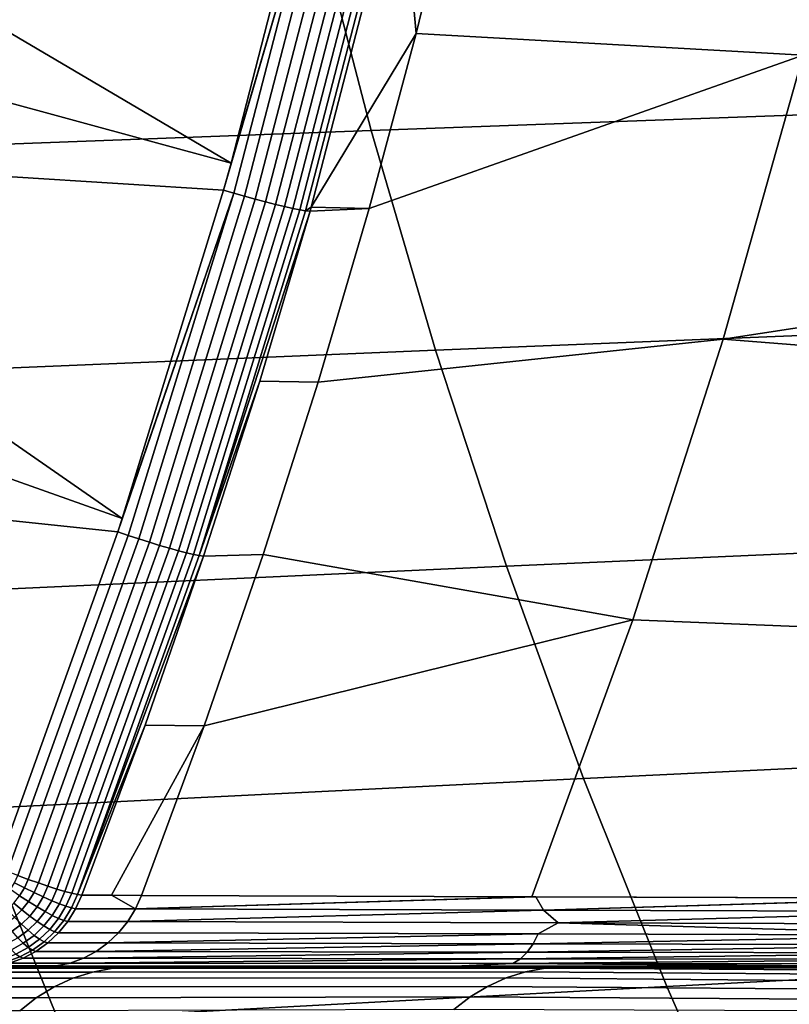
# Model space of a CAD drawing. Header units: metres. Extents: x -240 to 45, y -77 to 27.
# Tile 328 of 656: x -196.78 to -194.75, y -7.75 to -5.15. Entities that reach past the tile are written whole.
import ezdxf

# ---------------------------------------------------------------- set-up
doc = ezdxf.new("R2010")
doc.units = ezdxf.units.M
doc.layers.add('solid_102011X2', color=7, linetype='CONTINUOUS')

msp = doc.modelspace()

# ---------------------------------------------------------------- linework, layer by layer
at = {"layer": 'solid_102011X2'}
for points in [[(-194.52977, -4.482469, 273.409393), (-194.712509, -5.241259, 273.478577), (-195.735718, -5.184149, 270.704865), (-195.622177, -4.719659, 270.671661)], [(-197.127258, -4.661846, 270.40802), (-196.007477, -4.683147, 270.128845), (-196.224701, -5.526327, 270.182983), (-197.201279, -4.95111, 270.426483)], [(-195.97934, -4.690044, 270.124023), (-196.244919, -5.59796, 270.188019), (-196.224701, -5.526327, 270.182983)], [(-195.97934, -4.690044, 270.124023), (-196.217026, -5.606154, 270.183319), (-196.244919, -5.59796, 270.188019)], [(-195.97934, -4.690044, 270.124023), (-196.224701, -5.526327, 270.182983), (-196.007477, -4.683147, 270.128845)], [(-195.97934, -4.690044, 270.124023), (-195.950775, -4.696792, 270.123535), (-196.188721, -5.614227, 270.182892), (-196.217026, -5.606154, 270.183319)], [(-195.950775, -4.696792, 270.123535), (-195.922379, -4.703246, 270.127319), (-196.160583, -5.621946, 270.186798), (-196.188721, -5.614227, 270.182892)], [(-195.922379, -4.703246, 270.127319), (-195.894775, -4.709266, 270.135315), (-196.133224, -5.629144, 270.194946), (-196.160583, -5.621946, 270.186798)], [(-195.894775, -4.709266, 270.135315), (-195.868561, -4.714724, 270.147369), (-196.107239, -5.635665, 270.207153), (-196.133224, -5.629144, 270.194946)], [(-195.868561, -4.714724, 270.147369), (-195.844299, -4.719501, 270.163208), (-196.083191, -5.641368, 270.223114), (-196.107239, -5.635665, 270.207153)], [(-195.844299, -4.719501, 270.163208), (-195.82251, -4.723495, 270.182465), (-196.061584, -5.64613, 270.242554), (-196.083191, -5.641368, 270.223114)], [(-195.82251, -4.723495, 270.182465), (-195.803665, -4.726619, 270.204773), (-196.042908, -5.649847, 270.264984), (-196.061584, -5.64613, 270.242554)], [(-195.803665, -4.726619, 270.204773), (-195.788177, -4.728806, 270.229614), (-196.027573, -5.652438, 270.289978), (-196.042908, -5.649847, 270.264984)], [(-195.788177, -4.728806, 270.229614), (-195.776367, -4.729998, 270.25647), (-196.012695, -5.642732, 270.316162), (-196.027573, -5.652438, 270.289978)], [(-196.012695, -5.642732, 270.316162), (-195.776367, -4.729998, 270.25647), (-195.735718, -5.184149, 270.704865)], [(-195.776367, -4.729998, 270.25647), (-195.622177, -4.719659, 270.671661), (-195.735718, -5.184149, 270.704865)], [(-194.357285, -4.798439, 331.723938), (-196.006668, -4.851972, 330.151825), (-195.854004, -5.440587, 330.01712), (-194.207901, -5.380579, 331.589325)], [(-196.006668, -4.851972, 330.151825), (-197.636398, -4.906191, 328.571625), (-197.480484, -5.501368, 328.436737), (-195.854004, -5.440587, 330.01712)], [(-197.279877, -5.239729, 270.446075), (-197.201279, -4.95111, 270.426483), (-196.224701, -5.526327, 270.182983)], [(-196.012695, -5.642732, 270.316162), (-195.735718, -5.184149, 270.704865), (-195.859894, -5.646044, 270.741119)], [(-194.712509, -5.241259, 273.478577), (-195.859894, -5.646044, 270.741119), (-195.735718, -5.184149, 270.704865)], [(-197.279877, -5.239729, 270.446075), (-196.224701, -5.526327, 270.182983), (-196.244919, -5.59796, 270.188019), (-197.362991, -5.527554, 270.466797)], [(-194.712509, -5.241259, 273.478577), (-194.923569, -5.991837, 273.557953), (-195.994629, -6.104965, 270.780396), (-195.859894, -5.646044, 270.741119)], [(-194.923569, -5.991837, 273.557953), (-194.712509, -5.241259, 273.478577), (-193.918121, -5.746011, 275.913452), (-193.905151, -5.83606, 276.023438)], [(-194.207901, -5.380579, 331.589325), (-195.854004, -5.440587, 330.01712), (-195.68399, -6.020758, 329.867096), (-194.04155, -5.954373, 331.439423)], [(-195.854004, -5.440587, 330.01712), (-197.480484, -5.501368, 328.436737), (-197.306854, -6.088, 328.28656), (-195.68399, -6.020758, 329.867096)], [(-197.362991, -5.527554, 270.466797), (-196.244919, -5.59796, 270.188019), (-196.512192, -6.465297, 270.254669), (-197.450577, -5.814175, 270.488647)], [(-196.217026, -5.606154, 270.183319), (-196.523834, -6.500232, 270.257568), (-196.512192, -6.465297, 270.254669)], [(-196.217026, -5.606154, 270.183319), (-196.496277, -6.509772, 270.25296), (-196.523834, -6.500232, 270.257568)], [(-196.217026, -5.606154, 270.183319), (-196.512192, -6.465297, 270.254669), (-196.244919, -5.59796, 270.188019)], [(-196.217026, -5.606154, 270.183319), (-196.188721, -5.614227, 270.182892), (-196.468292, -6.519158, 270.252655), (-196.496277, -6.509772, 270.25296)], [(-196.188721, -5.614227, 270.182892), (-196.160583, -5.621946, 270.186798), (-196.44046, -6.528131, 270.256714), (-196.468292, -6.519158, 270.252655)], [(-196.160583, -5.621946, 270.186798), (-196.133224, -5.629144, 270.194946), (-196.413376, -6.536495, 270.264984), (-196.44046, -6.528131, 270.256714)], [(-196.133224, -5.629144, 270.194946), (-196.107239, -5.635665, 270.207153), (-196.387665, -6.544067, 270.277374), (-196.413376, -6.536495, 270.264984)], [(-196.107239, -5.635665, 270.207153), (-196.083191, -5.641368, 270.223114), (-196.363846, -6.550683, 270.293518), (-196.387665, -6.544067, 270.277374)], [(-196.083191, -5.641368, 270.223114), (-196.061584, -5.64613, 270.242554), (-196.342484, -6.556198, 270.31311), (-196.363846, -6.550683, 270.293518)], [(-196.027573, -5.652438, 270.289978), (-196.012695, -5.642732, 270.316162), (-196.015854, -5.653859, 270.316956)], [(-196.015854, -5.653859, 270.316956), (-196.012695, -5.642732, 270.316162), (-195.859894, -5.646044, 270.741119)], [(-196.061584, -5.64613, 270.242554), (-196.042908, -5.649847, 270.264984), (-196.32399, -6.560492, 270.335754), (-196.342484, -6.556198, 270.31311)], [(-196.042908, -5.649847, 270.264984), (-196.027573, -5.652438, 270.289978), (-196.308823, -6.563472, 270.360901), (-196.32399, -6.560492, 270.335754)], [(-196.027573, -5.652438, 270.289978), (-196.015854, -5.653859, 270.316956), (-196.308823, -6.563472, 270.360901)], [(-196.308823, -6.563472, 270.360901), (-196.015854, -5.653859, 270.316956), (-196.148544, -6.102098, 270.350464)], [(-196.015854, -5.653859, 270.316956), (-195.859894, -5.646044, 270.741119), (-195.994629, -6.104965, 270.780396), (-196.148544, -6.102098, 270.350464)], [(-197.542542, -6.099439, 270.511566), (-197.450577, -5.814175, 270.488647), (-196.512192, -6.465297, 270.254669)], [(-194.923569, -5.991837, 273.557953), (-193.905151, -5.83606, 276.023438), (-193.865463, -6.075355, 276.335175)], [(-194.04155, -5.954373, 331.439423), (-195.68399, -6.020758, 329.867096), (-195.496902, -6.591593, 329.702057), (-193.858505, -6.518941, 331.274475)], [(-195.162689, -6.73321, 273.647278), (-196.139847, -6.560663, 270.822693), (-195.994629, -6.104965, 270.780396), (-194.923569, -5.991837, 273.557953)], [(-194.923569, -5.991837, 273.557953), (-193.865463, -6.075355, 276.335175), (-194.09581, -6.775861, 276.43988), (-195.162689, -6.73321, 273.647278)], [(-195.68399, -6.020758, 329.867096), (-197.306854, -6.088, 328.28656), (-197.115784, -6.665186, 328.121277), (-195.496902, -6.591593, 329.702057)], [(-197.542542, -6.099439, 270.511566), (-196.512192, -6.465297, 270.254669), (-196.523834, -6.500232, 270.257568), (-197.638962, -6.3835, 270.535614)], [(-196.308823, -6.563472, 270.360901), (-196.148544, -6.102098, 270.350464), (-196.297241, -6.565088, 270.388)], [(-196.148544, -6.102098, 270.350464), (-195.994629, -6.104965, 270.780396), (-196.139847, -6.560663, 270.822693), (-196.297241, -6.565088, 270.388)], [(-197.638962, -6.3835, 270.535614), (-196.523834, -6.500232, 270.257568), (-196.843094, -7.38684, 270.337158), (-197.739868, -6.666418, 270.56076)], [(-196.815918, -7.397767, 270.332672), (-196.843094, -7.38684, 270.337158), (-196.523834, -6.500232, 270.257568), (-196.496277, -6.509772, 270.25296)], [(-196.496277, -6.509772, 270.25296), (-196.468292, -6.519158, 270.252655), (-196.7883, -7.408453, 270.33252), (-196.815918, -7.397767, 270.332672)], [(-196.468292, -6.519158, 270.252655), (-196.44046, -6.528131, 270.256714), (-196.760803, -7.418665, 270.3367), (-196.7883, -7.408453, 270.33252)], [(-196.44046, -6.528131, 270.256714), (-196.413376, -6.536495, 270.264984), (-196.73407, -7.428179, 270.345184), (-196.760803, -7.418665, 270.3367)], [(-193.858505, -6.518941, 331.274475), (-195.496902, -6.591593, 329.702057), (-195.293045, -7.152206, 329.522186), (-193.659042, -7.073407, 331.094757)], [(-196.413376, -6.536495, 270.264984), (-196.387665, -6.544067, 270.277374), (-196.708649, -7.436785, 270.357727), (-196.73407, -7.428179, 270.345184)], [(-196.387665, -6.544067, 270.277374), (-196.363846, -6.550683, 270.293518), (-196.68512, -7.444296, 270.374115), (-196.708649, -7.436785, 270.357727)], [(-196.363846, -6.550683, 270.293518), (-196.342484, -6.556198, 270.31311), (-196.664001, -7.450546, 270.393921), (-196.68512, -7.444296, 270.374115)], [(-196.342484, -6.556198, 270.31311), (-196.32399, -6.560492, 270.335754), (-196.645752, -7.455399, 270.416718), (-196.664001, -7.450546, 270.393921)], [(-196.32399, -6.560492, 270.335754), (-196.308823, -6.563472, 270.360901), (-196.630768, -7.458747, 270.442078), (-196.645752, -7.455399, 270.416718)], [(-196.308823, -6.563472, 270.360901), (-196.297241, -6.565088, 270.388), (-196.630768, -7.458747, 270.442078)], [(-196.630768, -7.458747, 270.442078), (-196.297241, -6.565088, 270.388), (-196.451965, -7.011283, 270.427094)], [(-196.297241, -6.565088, 270.388), (-196.139847, -6.560663, 270.822693), (-196.295425, -7.012742, 270.86792), (-196.451965, -7.011283, 270.427094)], [(-195.162689, -6.73321, 273.647278), (-196.295425, -7.012742, 270.86792), (-196.139847, -6.560663, 270.822693)], [(-195.496902, -6.591593, 329.702057), (-197.115784, -6.665186, 328.121277), (-196.907608, -7.232028, 327.941193), (-195.293045, -7.152206, 329.522186)], [(-195.162689, -6.73321, 273.647278), (-195.429596, -7.464396, 273.746429), (-196.461334, -7.461018, 270.916077), (-196.295425, -7.012742, 270.86792)], [(-195.162689, -6.73321, 273.647278), (-194.09581, -6.775861, 276.43988), (-194.352325, -7.468079, 276.554199), (-195.429596, -7.464396, 273.746429)], [(-196.630768, -7.458747, 270.442078), (-196.451965, -7.011283, 270.427094), (-196.61937, -7.460516, 270.46936)], [(-196.451965, -7.011283, 270.427094), (-196.295425, -7.012742, 270.86792), (-196.540741, -7.460767, 270.692017), (-196.61937, -7.460516, 270.46936)], [(-196.295425, -7.012742, 270.86792), (-196.461334, -7.461018, 270.916077), (-196.540741, -7.460767, 270.692017)], [(-193.659042, -7.073407, 331.094757), (-195.293045, -7.152206, 329.522186), (-195.072723, -7.701721, 329.32782), (-193.443466, -7.616905, 330.900513)], [(-195.293045, -7.152206, 329.522186), (-196.907608, -7.232028, 327.941193), (-196.682602, -7.787642, 327.746582), (-195.072723, -7.701721, 329.32782)], [(-196.907608, -7.232028, 327.941193), (-198.503769, -7.312948, 326.352905), (-198.274139, -7.874751, 326.157928), (-196.682602, -7.787642, 327.746582)], [(-196.770782, -7.440978, 270.339355), (-196.796844, -7.42743, 270.334686), (-196.7883, -7.408453, 270.33252), (-196.760803, -7.418665, 270.3367)], [(-196.796844, -7.42743, 270.334686), (-196.770782, -7.440978, 270.339355), (-196.7836, -7.461964, 270.342712), (-196.8078, -7.445263, 270.337524)], [(-196.745377, -7.453592, 270.348267), (-196.770782, -7.440978, 270.339355), (-196.760803, -7.418665, 270.3367), (-196.73407, -7.428179, 270.345184)], [(-196.721191, -7.464995, 270.361237), (-196.745377, -7.453592, 270.348267), (-196.73407, -7.428179, 270.345184), (-196.708649, -7.436785, 270.357727)], [(-196.698746, -7.474934, 270.378021), (-196.721191, -7.464995, 270.361237), (-196.708649, -7.436785, 270.357727), (-196.68512, -7.444296, 270.374115)], [(-196.7836, -7.461964, 270.342712), (-196.759918, -7.477503, 270.352203), (-196.777328, -7.499307, 270.356934), (-196.79895, -7.481092, 270.346771)], [(-196.770782, -7.440978, 270.339355), (-196.745377, -7.453592, 270.348267), (-196.759918, -7.477503, 270.352203), (-196.7836, -7.461964, 270.342712)], [(-196.745377, -7.453592, 270.348267), (-196.721191, -7.464995, 270.361237), (-196.737289, -7.491534, 270.365723), (-196.759918, -7.477503, 270.352203)], [(-196.678543, -7.483188, 270.398193), (-196.698746, -7.474934, 270.378021), (-196.68512, -7.444296, 270.374115), (-196.664001, -7.450546, 270.393921)], [(-196.661026, -7.489577, 270.421356), (-196.678543, -7.483188, 270.398193), (-196.664001, -7.450546, 270.393921), (-196.645752, -7.455399, 270.416718)], [(-196.646576, -7.493958, 270.446991), (-196.661026, -7.489577, 270.421356), (-196.645752, -7.455399, 270.416718), (-196.630768, -7.458747, 270.442078)], [(-196.630768, -7.458747, 270.442078), (-196.61937, -7.460516, 270.46936), (-196.635544, -7.496236, 270.474487), (-196.646576, -7.493958, 270.446991)], [(-196.635544, -7.496236, 270.474487), (-196.61937, -7.460516, 270.46936), (-196.540741, -7.460767, 270.692017), (-196.47731, -7.496599, 270.921753)], [(-196.47731, -7.496599, 270.921753), (-196.540741, -7.460767, 270.692017), (-196.461334, -7.461018, 270.916077)], [(-196.47731, -7.496599, 270.921753), (-196.461334, -7.461018, 270.916077), (-195.429596, -7.464396, 273.746429)], [(-196.47731, -7.496599, 270.921753), (-195.429596, -7.464396, 273.746429), (-195.418747, -7.464433, 273.775482)], [(-195.398438, -7.499919, 273.879333), (-196.47731, -7.496599, 270.921753), (-195.418747, -7.464433, 273.775482)], [(-195.418747, -7.464433, 273.775482), (-195.429596, -7.464396, 273.746429), (-194.352325, -7.468079, 276.554199)], [(-195.398438, -7.499919, 273.879333), (-195.418747, -7.464433, 273.775482), (-194.352325, -7.468079, 276.554199)], [(-196.79895, -7.481092, 270.346771), (-196.777328, -7.499307, 270.356934), (-196.797379, -7.518614, 270.362366), (-196.816605, -7.498022, 270.35141)], [(-196.759918, -7.477503, 270.352203), (-196.737289, -7.491534, 270.365723), (-196.756592, -7.515732, 270.371124), (-196.777328, -7.499307, 270.356934)], [(-196.721191, -7.464995, 270.361237), (-196.698746, -7.474934, 270.378021), (-196.716217, -7.503744, 270.383026), (-196.737289, -7.491534, 270.365723)], [(-196.698746, -7.474934, 270.378021), (-196.678543, -7.483188, 270.398193), (-196.697189, -7.51386, 270.403717), (-196.716217, -7.503744, 270.383026)], [(-196.678543, -7.483188, 270.398193), (-196.661026, -7.489577, 270.421356), (-196.680603, -7.521658, 270.427307), (-196.697189, -7.51386, 270.403717)], [(-196.661026, -7.489577, 270.421356), (-196.646576, -7.493958, 270.446991), (-196.666855, -7.526963, 270.453278), (-196.680603, -7.521658, 270.427307)], [(-195.398438, -7.499919, 273.879333), (-194.352325, -7.468079, 276.554199), (-194.341324, -7.468117, 276.582184)], [(-195.398438, -7.499919, 273.879333), (-194.341324, -7.468117, 276.582184), (-194.267776, -7.503544, 276.817444)], [(-196.777328, -7.499307, 270.356934), (-196.756592, -7.515732, 270.371124), (-196.778793, -7.537156, 270.377319), (-196.797379, -7.518614, 270.362366)], [(-196.756592, -7.515732, 270.371124), (-196.737167, -7.529997, 270.389038), (-196.761261, -7.553225, 270.395966), (-196.778793, -7.537156, 270.377319)], [(-196.737289, -7.491534, 270.365723), (-196.716217, -7.503744, 270.383026), (-196.737167, -7.529997, 270.389038), (-196.756592, -7.515732, 270.371124)], [(-196.716217, -7.503744, 270.383026), (-196.697189, -7.51386, 270.403717), (-196.719528, -7.541782, 270.410309), (-196.737167, -7.529997, 270.389038)], [(-196.697189, -7.51386, 270.403717), (-196.680603, -7.521658, 270.427307), (-196.704056, -7.550821, 270.434387), (-196.719528, -7.541782, 270.410309)], [(-196.646576, -7.493958, 270.446991), (-196.635544, -7.496236, 270.474487), (-196.656219, -7.529662, 270.481049), (-196.666855, -7.526963, 270.453278)], [(-196.656219, -7.529662, 270.481049), (-196.635544, -7.496236, 270.474487), (-196.47731, -7.496599, 270.921753), (-196.497726, -7.529905, 270.929016)], [(-195.398438, -7.499919, 273.879333), (-196.497726, -7.529905, 270.929016), (-196.47731, -7.496599, 270.921753)], [(-195.398438, -7.499919, 273.879333), (-195.360031, -7.533117, 274.044617), (-196.497726, -7.529905, 270.929016)], [(-195.398438, -7.499919, 273.879333), (-194.267776, -7.503544, 276.817444), (-195.360031, -7.533117, 274.044617)], [(-194.267776, -7.503544, 276.817444), (-194.164841, -7.536626, 277.138641), (-195.360031, -7.533117, 274.044617)], [(-196.797379, -7.518614, 270.362366), (-196.778793, -7.537156, 270.377319), (-196.803543, -7.555442, 270.384247), (-196.819733, -7.535096, 270.368408)], [(-196.778793, -7.537156, 270.377319), (-196.761261, -7.553225, 270.395966), (-196.788116, -7.57303, 270.403687), (-196.803543, -7.555442, 270.384247)], [(-196.737167, -7.529997, 270.389038), (-196.719528, -7.541782, 270.410309), (-196.745209, -7.566453, 270.417877), (-196.761261, -7.553225, 270.395966)], [(-196.719528, -7.541782, 270.410309), (-196.704056, -7.550821, 270.434387), (-196.730972, -7.576539, 270.442566), (-196.745209, -7.566453, 270.417877)], [(-196.680603, -7.521658, 270.427307), (-196.666855, -7.526963, 270.453278), (-196.691086, -7.556909, 270.460815), (-196.704056, -7.550821, 270.434387)], [(-196.666855, -7.526963, 270.453278), (-196.656219, -7.529662, 270.481049), (-196.680939, -7.559909, 270.488892), (-196.691086, -7.556909, 270.460815)], [(-196.680939, -7.559909, 270.488892), (-196.656219, -7.529662, 270.481049), (-196.497726, -7.529905, 270.929016), (-196.52211, -7.560054, 270.937683)], [(-195.412766, -7.562843, 273.978882), (-196.52211, -7.560054, 270.937683), (-196.497726, -7.529905, 270.929016), (-195.360031, -7.533117, 274.044617)], [(-195.360031, -7.533117, 274.044617), (-194.248703, -7.565876, 276.999603), (-195.412766, -7.562843, 273.978882)], [(-195.360031, -7.533117, 274.044617), (-194.164841, -7.536626, 277.138641), (-194.248703, -7.565876, 276.999603)], [(-196.761261, -7.553225, 270.395966), (-196.745209, -7.566453, 270.417877), (-196.773804, -7.587452, 270.426331), (-196.788116, -7.57303, 270.403687)], [(-196.745209, -7.566453, 270.417877), (-196.730972, -7.576539, 270.442566), (-196.760925, -7.598375, 270.45163), (-196.773804, -7.587452, 270.426331)], [(-196.704056, -7.550821, 270.434387), (-196.691086, -7.556909, 270.460815), (-196.718887, -7.583252, 270.469452), (-196.730972, -7.576539, 270.442566)], [(-196.691086, -7.556909, 270.460815), (-196.680939, -7.559909, 270.488892), (-196.709244, -7.586441, 270.497894), (-196.718887, -7.583252, 270.469452)], [(-196.709244, -7.586441, 270.497894), (-196.680939, -7.559909, 270.488892), (-196.52211, -7.560054, 270.937683), (-196.550049, -7.586519, 270.947632)], [(-195.412766, -7.562843, 273.978882), (-196.550049, -7.586519, 270.947632), (-196.52211, -7.560054, 270.937683)], [(-195.412766, -7.562843, 273.978882), (-195.425705, -7.58895, 274.029816), (-196.550049, -7.586519, 270.947632)], [(-195.412766, -7.562843, 273.978882), (-194.248703, -7.565876, 276.999603), (-195.425705, -7.58895, 274.029816)], [(-194.248703, -7.565876, 276.999603), (-194.245178, -7.591585, 277.090942), (-195.425705, -7.58895, 274.029816)], [(-196.788116, -7.57303, 270.403687), (-196.773804, -7.587452, 270.426331), (-196.80484, -7.604401, 270.435486), (-196.817291, -7.589054, 270.412079)], [(-196.773804, -7.587452, 270.426331), (-196.760925, -7.598375, 270.45163), (-196.793396, -7.615938, 270.461487), (-196.80484, -7.604401, 270.435486)], [(-196.730972, -7.576539, 270.442566), (-196.718887, -7.583252, 270.469452), (-196.749771, -7.605546, 270.479034), (-196.760925, -7.598375, 270.45163)], [(-196.718887, -7.583252, 270.469452), (-196.709244, -7.586441, 270.497894), (-196.740631, -7.608799, 270.507874), (-196.749771, -7.605546, 270.479034)], [(-196.740631, -7.608799, 270.507874), (-196.709244, -7.586441, 270.497894), (-196.550049, -7.586519, 270.947632), (-196.581024, -7.608834, 270.958618)], [(-195.425705, -7.58895, 274.029816), (-196.581024, -7.608834, 270.958618), (-196.550049, -7.586519, 270.947632)], [(-195.425705, -7.58895, 274.029816), (-195.441574, -7.610854, 274.081909), (-196.581024, -7.608834, 270.958618)], [(-195.425705, -7.58895, 274.029816), (-194.245178, -7.591585, 277.090942), (-195.441574, -7.610854, 274.081909)], [(-194.245178, -7.591585, 277.090942), (-194.244461, -7.61303, 277.183594), (-195.441574, -7.610854, 274.081909)], [(-196.793396, -7.615938, 270.461487), (-196.783218, -7.623394, 270.48941), (-196.818634, -7.636489, 270.500397), (-196.827835, -7.628918, 270.471924)], [(-196.760925, -7.598375, 270.45163), (-196.749771, -7.605546, 270.479034), (-196.783218, -7.623394, 270.48941), (-196.793396, -7.615938, 270.461487)], [(-196.749771, -7.605546, 270.479034), (-196.740631, -7.608799, 270.507874), (-196.774551, -7.626597, 270.518646), (-196.783218, -7.623394, 270.48941)], [(-196.774551, -7.626597, 270.518646), (-196.740631, -7.608799, 270.507874), (-196.581024, -7.608834, 270.958618), (-196.614502, -7.626609, 270.970551)], [(-195.441574, -7.610854, 274.081909), (-196.614502, -7.626609, 270.970551), (-196.581024, -7.608834, 270.958618)], [(-195.441574, -7.610854, 274.081909), (-195.459885, -7.628169, 274.134949), (-196.614502, -7.626609, 270.970551)], [(-195.441574, -7.610854, 274.081909), (-194.244461, -7.61303, 277.183594), (-195.459885, -7.628169, 274.134949)], [(-194.244461, -7.61303, 277.183594), (-194.246063, -7.629834, 277.277191), (-195.459885, -7.628169, 274.134949)], [(-193.443466, -7.616905, 330.900513), (-195.072723, -7.701721, 329.32782), (-194.836288, -8.239295, 329.119202), (-193.212112, -8.148602, 330.692047)], [(-196.847549, -7.647374, 270.54184), (-196.810394, -7.639529, 270.530029), (-196.649902, -7.639531, 270.983124), (-196.686615, -7.647374, 270.996185)], [(-196.783218, -7.623394, 270.48941), (-196.774551, -7.626597, 270.518646), (-196.810394, -7.639529, 270.530029), (-196.818634, -7.636489, 270.500397)], [(-196.810394, -7.639529, 270.530029), (-196.774551, -7.626597, 270.518646), (-196.614502, -7.626609, 270.970551), (-196.649902, -7.639531, 270.983124)], [(-195.634277, -7.647842, 273.888245), (-196.686615, -7.647374, 270.996185), (-196.649902, -7.639531, 270.983124), (-195.479675, -7.640591, 274.189606)], [(-195.459885, -7.628169, 274.134949), (-196.649902, -7.639531, 270.983124), (-196.614502, -7.626609, 270.970551)], [(-195.459885, -7.628169, 274.134949), (-195.479675, -7.640591, 274.189606), (-196.649902, -7.639531, 270.983124)], [(-194.532608, -7.648304, 276.761963), (-195.634277, -7.647842, 273.888245), (-195.479675, -7.640591, 274.189606)], [(-195.459885, -7.628169, 274.134949), (-194.246063, -7.629834, 277.277191), (-195.479675, -7.640591, 274.189606)], [(-194.246063, -7.629834, 277.277191), (-194.248657, -7.641699, 277.373352), (-195.479675, -7.640591, 274.189606)], [(-194.532608, -7.648304, 276.761963), (-195.479675, -7.640591, 274.189606), (-194.248657, -7.641699, 277.373352)], [(-196.590515, -7.663375, 274.345306), (-196.642593, -7.679927, 274.364532), (-197.731888, -7.679927, 271.335144), (-197.679489, -7.663375, 271.316803)], [(-196.537003, -7.653355, 274.325531), (-196.590515, -7.663375, 274.345306), (-197.679489, -7.663375, 271.316803), (-197.625641, -7.653355, 271.297943)], [(-197.660416, -7.65, 271.02298), (-196.80484, -7.65, 270.781464), (-196.723923, -7.65, 271.00946), (-197.57106, -7.65, 271.278839)], [(-197.625641, -7.653355, 271.297943), (-197.57106, -7.65, 271.278839), (-196.482224, -7.65, 274.30658), (-196.537003, -7.653355, 274.325531)], [(-197.57106, -7.65, 271.278839), (-196.723923, -7.65, 271.00946), (-196.090042, -7.65, 272.762543)], [(-196.482224, -7.65, 274.30658), (-197.57106, -7.65, 271.278839), (-196.090042, -7.65, 272.762543)], [(-196.686615, -7.647374, 270.996185), (-196.723923, -7.65, 271.00946), (-196.80484, -7.65, 270.781464), (-196.847549, -7.647374, 270.54184)], [(-196.686615, -7.647374, 270.996185), (-195.634277, -7.647842, 273.888245), (-196.090042, -7.65, 272.762543), (-196.723923, -7.65, 271.00946)], [(-196.642593, -7.679927, 274.364532), (-196.590515, -7.663375, 274.345306), (-195.446548, -7.662971, 277.356934), (-195.497543, -7.679025, 277.376801)], [(-196.590515, -7.663375, 274.345306), (-196.537003, -7.653355, 274.325531), (-195.394165, -7.653253, 277.336548), (-195.446548, -7.662971, 277.356934)], [(-196.537003, -7.653355, 274.325531), (-196.482224, -7.65, 274.30658), (-196.438202, -7.65, 274.42572), (-195.394165, -7.653253, 277.336548)], [(-195.634277, -7.647842, 273.888245), (-195.443802, -7.65, 274.494843), (-196.482224, -7.65, 274.30658), (-196.090042, -7.65, 272.762543)], [(-196.438202, -7.65, 274.42572), (-196.482224, -7.65, 274.30658), (-195.443802, -7.65, 274.494843)], [(-196.438202, -7.65, 274.42572), (-195.443802, -7.65, 274.494843), (-194.785095, -7.65, 276.206604)], [(-195.340469, -7.65, 277.317413), (-196.438202, -7.65, 274.42572), (-194.785095, -7.65, 276.206604)], [(-195.394165, -7.653253, 277.336548), (-196.438202, -7.65, 274.42572), (-195.340469, -7.65, 277.317413)], [(-194.532608, -7.648304, 276.761963), (-195.443802, -7.65, 274.494843), (-195.634277, -7.647842, 273.888245)], [(-194.325516, -7.689046, 280.378967), (-195.497543, -7.679025, 277.376801), (-195.446548, -7.662971, 277.356934), (-194.282288, -7.672091, 280.361237)], [(-194.282288, -7.672091, 280.361237), (-195.446548, -7.662971, 277.356934), (-195.394165, -7.653253, 277.336548), (-194.237717, -7.659859, 280.342957)], [(-194.532608, -7.648304, 276.761963), (-194.785095, -7.65, 276.206604), (-195.443802, -7.65, 274.494843)], [(-195.394165, -7.653253, 277.336548), (-195.340469, -7.65, 277.317413), (-195.270203, -7.65, 277.497589), (-194.19223, -7.652471, 280.32431)], [(-194.237717, -7.659859, 280.342957), (-195.394165, -7.653253, 277.336548), (-194.19223, -7.652471, 280.32431)], [(-194.532608, -7.648304, 276.761963), (-194.11348, -7.65, 277.898438), (-195.340469, -7.65, 277.317413), (-194.785095, -7.65, 276.206604)], [(-195.270203, -7.65, 277.497589), (-195.340469, -7.65, 277.317413), (-194.11348, -7.65, 277.898438)], [(-194.145599, -7.65, 280.307312), (-195.270203, -7.65, 277.497589), (-194.11348, -7.65, 277.898438), (-193.430771, -7.65, 279.567627)], [(-194.19223, -7.652471, 280.32431), (-195.270203, -7.65, 277.497589), (-194.145599, -7.65, 280.307312)], [(-196.642593, -7.679927, 274.364532), (-196.69252, -7.702786, 274.382965), (-197.78212, -7.702786, 271.352722), (-197.731888, -7.679927, 271.335144)], [(-196.69252, -7.702786, 274.382965), (-196.642593, -7.679927, 274.364532), (-195.497543, -7.679025, 277.376801), (-195.546509, -7.701209, 277.395844)], [(-194.366974, -7.710557, 280.395996), (-195.546509, -7.701209, 277.395844), (-195.497543, -7.679025, 277.376801), (-194.325516, -7.689046, 280.378967)], [(-196.69252, -7.702786, 274.382965), (-196.739624, -7.731648, 274.40036), (-197.829514, -7.731648, 271.369293), (-197.78212, -7.702786, 271.352722)], [(-196.739624, -7.731648, 274.40036), (-196.69252, -7.702786, 274.382965), (-195.546509, -7.701209, 277.395844), (-195.592804, -7.729232, 277.413879)], [(-195.072723, -7.701721, 329.32782), (-196.682602, -7.787642, 327.746582), (-196.441147, -8.331176, 327.53772), (-194.836288, -8.239295, 329.119202)], [(-194.40625, -7.736411, 280.412109), (-195.592804, -7.729232, 277.413879), (-195.546509, -7.701209, 277.395844), (-194.366974, -7.710557, 280.395996)], [(-196.739624, -7.731648, 274.40036), (-196.783295, -7.766124, 274.416504), (-197.873459, -7.766124, 271.384674), (-197.829514, -7.731648, 271.369293)], [(-196.783295, -7.766124, 274.416504), (-196.739624, -7.731648, 274.40036), (-195.592804, -7.729232, 277.413879), (-195.635818, -7.76273, 277.430634)], [(-195.592804, -7.729232, 277.413879), (-194.40625, -7.736411, 280.412109), (-194.443542, -7.766483, 280.426086), (-195.635818, -7.76273, 277.430634)]]:
    msp.add_3dface(points, dxfattribs=at)

doc.saveas('drawing.dxf')
